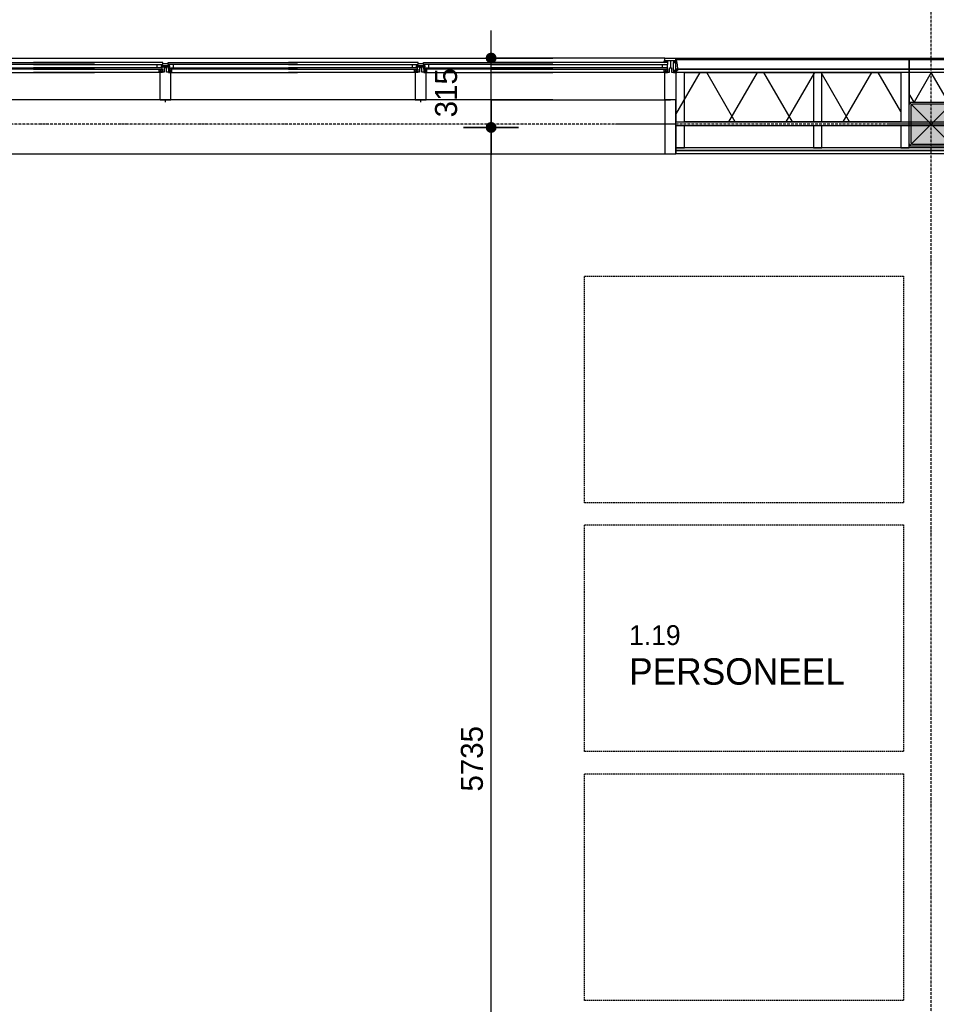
# Model space of a CAD drawing. Header units: millimetres. Extents: x -297000 to 504135, y -166520 to 252050.
# Tile 388 of 416: x 73433 to 77598, y 28627 to 33099. Entities that reach past the tile are written whole.
import ezdxf

# ---------------------------------------------------------------- set-up
doc = ezdxf.new("R2010")
doc.units = ezdxf.units.MM
doc.header["$MEASUREMENT"] = 0
for name, pattern in [('ACAD_ISO10W100', [18, 12, -3, 0, -3]), ('CENTER', [50.8, 31.75, -6.35, 6.35, -6.35]), ('DASHED2', [0.375, 0.25, -0.125]), ('HIDDEN', [0.375, 0.25, -0.125])]:
    doc.linetypes.add(name, pattern=pattern)
doc.layers.get('Defpoints').update_dxf_attribs({"color": 6})
for name, color, linetype in [('010_D0050_D', 1, 'Continuous'), ('010_T0050_T', 4, 'Continuous'), ('040_AXPRI_B', 9, 'CENTER'), ('068_HATCH_H', 8, 'Continuous'), ('210_WALEX_E', 2, 'Continuous'), ('210_WALEX_G', 2, 'Continuous'), ('220_WALIN_E', 1, 'Continuous'), ('220_WALIN_G', 1, 'Continuous'), ('299_CONCR_H', 251, 'Continuous'), ('299_STEEL_G', 3, 'Continuous'), ('310_WINDO_E', 1, 'Continuous'), ('410_WAFEX_G', 1, 'Continuous'), ('420_WAFIN_G', 1, 'Continuous')]:
    doc.layers.add(name, color=color, linetype=linetype)
doc.styles.add('VMX 2 MEDIUM 50', font='unvr55w.TTF', dxfattribs={"height": 100})
doc.dimstyles.new('VMX 50', dxfattribs={"dimscale": 50, "dimtxt": 1, "dimasz": 1, "dimexe": 2, "dimexo": 2, "dimgap": 0.7, "dimtad": 1, "dimdec": 0, "dimdsep": 46, "dimtxsty": 'VMX 2 MEDIUM 50', "dimblk1": 'VMX-DIM-ARROW', "dimblk2": 'VMX-DIM-ARROW', "dimsah": 1, "dimcen": 1, "dimdle": 2, "dimse1": 1, "dimse2": 1, "dimclrd": 256, "dimclre": 256, "dimclrt": 256, "dimadec": 0, "dimazin": 0, "dimtm": 1e-09, "dimtfac": 1, "dimtdec": 0, "dimtmove": 2, "dimatfit": 2, "dimldrblk": 'VMX-DIM-ARROW', "dimfxl": 0, "dimtolj": 2, "dimlwd": -1, "dimarcsym": 0})

# ---------------------------------------------------------------- blocks, each defined once
blk = doc.blocks.new('VMX-DIM-ARROW')
h = blk.add_hatch(color=256)
edge = h.paths.add_edge_path()
edge.add_arc((0, 0), 0.5, 0, 360)
for p, q in [((0, 2.5), (0, -2.5)), ((-2.5, 0), (2.5, 0))]:
    blk.add_line(p, q)
blk = doc.blocks.new('*D229')
at = {"layer": '010_D0050_D'}
blk.add_line((77525, 35375), (76465, 35375), dxfattribs=at)
at = {"layer": 'Defpoints', "color": 0}
for p in [(76415, 35375), (76415, 32925), (77575, 32925)]:
    blk.add_point(p, dxfattribs=at)
at = {"layer": '010_D0050_D', "xscale": 50, "yscale": 50, "zscale": 50, "rotation": 180}
blk.add_blockref('VMX-DIM-ARROW', (76415, 35375), dxfattribs=at)
at = {"layer": '010_D0050_D', "xscale": 50, "yscale": 50, "zscale": 50}
blk.add_blockref('VMX-DIM-ARROW', (77575, 35375), dxfattribs=at)
at = {"layer": '010_D0050_D', "insert": (76995, 35461.9), "char_height": 100, "attachment_point": 5, "style": 'VMX 2 MEDIUM 50'}
blk.add_mtext('\\A2;1160', dxfattribs=at)
blk = doc.blocks.new('*D230')
at = {"layer": '010_D0050_D'}
blk.add_line((76365, 35375), (72985, 35375), dxfattribs=at)
at = {"layer": 'Defpoints', "color": 0}
for p in [(72935, 35375), (72935, 32926), (76415, 32925)]:
    blk.add_point(p, dxfattribs=at)
at = {"layer": '010_D0050_D', "xscale": 50, "yscale": 50, "zscale": 50, "rotation": 180}
blk.add_blockref('VMX-DIM-ARROW', (72935, 35375), dxfattribs=at)
at = {"layer": '010_D0050_D', "xscale": 50, "yscale": 50, "zscale": 50}
blk.add_blockref('VMX-DIM-ARROW', (76415, 35375), dxfattribs=at)
at = {"layer": '010_D0050_D', "insert": (74675, 35461.9), "char_height": 100, "attachment_point": 5, "style": 'VMX 2 MEDIUM 50'}
blk.add_mtext('\\A2;3480', dxfattribs=at)
blk = doc.blocks.new('*D228')
at = {"layer": '010_D0050_D'}
blk.add_line((71525, 35625), (95225, 35625), dxfattribs=at)
at = {"layer": 'Defpoints', "color": 0}
for p in [(95275, 35625), (71475, 32925), (95275, 32925)]:
    blk.add_point(p, dxfattribs=at)
at = {"layer": '010_D0050_D', "xscale": 50, "yscale": 50, "zscale": 50, "rotation": 180}
blk.add_blockref('VMX-DIM-ARROW', (71475, 35625), dxfattribs=at)
at = {"layer": '010_D0050_D', "xscale": 50, "yscale": 50, "zscale": 50}
blk.add_blockref('VMX-DIM-ARROW', (95275, 35625), dxfattribs=at)
at = {"layer": '010_D0050_D', "insert": (83375, 35711.9), "char_height": 100, "attachment_point": 5, "style": 'VMX 2 MEDIUM 50'}
blk.add_mtext('\\A2;23800', dxfattribs=at)
blk = doc.blocks.new('*D233')
at = {"layer": '010_D0050_D'}
blk.add_line((77625, 35375), (78685, 35375), dxfattribs=at)
at = {"layer": 'Defpoints', "color": 0}
for p in [(78735, 35375), (78735, 33425), (77575, 30483)]:
    blk.add_point(p, dxfattribs=at)
at = {"layer": '010_D0050_D', "xscale": 50, "yscale": 50, "zscale": 50, "rotation": 180}
blk.add_blockref('VMX-DIM-ARROW', (77575, 35375), dxfattribs=at)
at = {"layer": '010_D0050_D', "xscale": 50, "yscale": 50, "zscale": 50}
blk.add_blockref('VMX-DIM-ARROW', (78735, 35375), dxfattribs=at)
at = {"layer": '010_D0050_D', "insert": (78155, 35461.9), "char_height": 100, "attachment_point": 5, "style": 'VMX 2 MEDIUM 50'}
blk.add_mtext('\\A2;1160', dxfattribs=at)
blk = doc.blocks.new('*D397')
at = {"layer": '010_D0050_D'}
blk.add_line((75575.1, 26925), (75575.1, 32560), dxfattribs=at)
at = {"layer": 'Defpoints', "color": 0}
for p in [(75575.1, 32610), (76290.1, 32610), (75825.1, 26875)]:
    blk.add_point(p, dxfattribs=at)
at = {"layer": '010_D0050_D', "xscale": 50, "yscale": 50, "zscale": 50}
for p, rotation in [((75575.1, 32610), 90), ((75575.1, 26875), 270)]:
    blk.add_blockref('VMX-DIM-ARROW', p, dxfattribs=dict(at, rotation=rotation))
at = {"layer": '010_D0050_D', "insert": (75488.2, 29742.5), "char_height": 100, "attachment_point": 5, "rotation": 90, "style": 'VMX 2 MEDIUM 50'}
blk.add_mtext('\\A2;5735', dxfattribs=at)
blk = doc.blocks.new('*D398')
at = {"layer": '010_D0050_D'}
blk.add_line((75575.1, 32660), (75575.1, 32875), dxfattribs=at)
at = {"layer": 'Defpoints', "color": 0}
for p in [(75575.1, 32925), (76415, 32925), (76390, 32610)]:
    blk.add_point(p, dxfattribs=at)
at = {"layer": '010_D0050_D', "xscale": 50, "yscale": 50, "zscale": 50}
for p, rotation in [((75575.1, 32925), 90), ((75575.1, 32610), 270)]:
    blk.add_blockref('VMX-DIM-ARROW', p, dxfattribs=dict(at, rotation=rotation))
at = {"layer": '010_D0050_D', "insert": (75370.7, 32767.5), "char_height": 100, "attachment_point": 5, "rotation": 90, "style": 'VMX 2 MEDIUM 50'}
blk.add_mtext('\\A2;315', dxfattribs=at)
blk = doc.blocks.new('GRID01')
at = {"layer": '040_AXPRI_B', "linetype": 'ACAD_ISO10W100'}
for p, q in [((-17400, -3742), (-17400, 26942)), ((3749.9, 23200), (-26942, 23200))]:
    blk.add_line(p, q, dxfattribs=at)
blk = doc.blocks.new('K200x200x8+BETON')
at = {"layer": '299_CONCR_H'}
h = blk.add_hatch(color=256, dxfattribs=at)
edge = h.paths.add_edge_path()
edge.add_line((-92, -84), (-92, 84))
edge.add_arc((-84, 84), 8, 90, 180, ccw=False)
edge.add_line((-84, 92), (84, 92))
edge.add_arc((84, 84), 8, 0, 90, ccw=False)
edge.add_line((92, 84), (92, -84))
edge.add_arc((84, -84), 8, -90, 0, ccw=False)
edge.add_line((84, -92), (-84, -92))
edge.add_arc((-84, -84), 8, 180, 270, ccw=False)
at = {"layer": '299_STEEL_G'}
for points in [[(-100, -88), (-100, 88, -0.414214), (-88, 100), (88, 100, -0.414214), (100, 88), (100, -88, -0.414214), (88, -100), (-88, -100, -0.414214)], [(-92, -84), (-92, 84, -0.414214), (-84, 92), (84, 92, -0.414214), (92, 84), (92, -84, -0.414214), (84, -92), (-84, -92, -0.414214)]]:
    blk.add_lwpolyline(points, format="xyb", close=True, dxfattribs=at)
at = {"layer": 'Defpoints'}
blk.add_lwpolyline([(-100, 100), (100, 100), (100, -100), (-100, -100)], close=True, dxfattribs=at)
for points in [[(100, -100), (-100, 100)], [(100, 100), (-100, -100)]]:
    blk.add_lwpolyline(points, dxfattribs=at)
blk = doc.blocks.new('GEVEL_hsb opbouw tussen')
at = {"layer": '068_HATCH_H'}
blk.add_lwpolyline([(100, 38.2), (77.9, 0), (0, 135), (-77.9, 0), (-100, 38.2)], dxfattribs=at)
at = {"layer": '210_WALEX_E', "color": 1}
blk.add_lwpolyline([(-100, 135), (-100, 0), (100, 0), (100, 135), (-100, 135)], dxfattribs=at)
at = {"layer": '210_WALEX_G', "color": 8}
blk.add_lwpolyline([(100, 149), (-100, 149), (-100, 194), (100, 194)], close=True, dxfattribs=at)
at = {"layer": '210_WALEX_G', "linetype": 'DASHED2', "ltscale": 0.5}
blk.add_lwpolyline([(-100, 151), (100, 151)], dxfattribs=at)
at = {"layer": '210_WALEX_G'}
blk.add_lwpolyline([(-100, 149), (100, 149), (100, 135), (-100, 135)], close=True, dxfattribs=at)
at = {"layer": '410_WAFEX_G'}
blk.add_lwpolyline([(-100, 200), (100, 200), (100, 194), (-100, 194)], close=True, dxfattribs=at)
blk = doc.blocks.new('ALCOA_gevel')
at = {"layer": '310_WINDO_E', "color": 8}
blk.add_line((234, -25), (234, -600), dxfattribs=at)
blk.add_line((234, -25), (234, -600), dxfattribs=at)
blk.add_line((234, -25), (234, -600), dxfattribs=at)
blk.add_line((234, -25), (234, -600), dxfattribs=at)
for points in [[(110, -600), (110, 600)], [(234, 25), (234, 600)], [(300, 600), (300, -600)], [(234, 13.5), (234, 28.5), (249, 28.5), (249, 13.5), (234, 13.5)], [(234, 13.5), (249, 28.5)], [(234, 28.5), (249, 13.5)], [(275.5, 12), (275.5, -12)], [(234, -13.5), (234, -28.5), (249, -28.5), (249, -13.5), (234, -13.5)], [(234, -13.5), (249, -28.5)], [(234, -28.5), (249, -13.5)], [(234, -25), (234, -600)]]:
    blk.add_lwpolyline(points, dxfattribs=at)
at = {"layer": '310_WINDO_E'}
for points in [[(249, 600), (249, 14.2), (255, 14.2), (255, 600)], [(271, 600), (271, 12), (280, 12), (280, 600)], [(255, 37), (271, 37)], [(255, 14.2), (271, 14.2)], [(249, -600), (249, -14.2), (255, -14.2), (255, -600)], [(255, -14.2), (271, -14.2)], [(255, -37), (271, -37)], [(271, -600), (271, -12), (280, -12), (280, -600)]]:
    blk.add_lwpolyline(points, dxfattribs=at)
at = {"layer": '310_WINDO_E', "color": 2}
blk.add_lwpolyline([(112, -25), (234, -25), (234, -13.5), (236.5, -13.5), (236.5, -5), (255, -5), (255, 5), (236.5, 5), (236.5, 13.5), (234, 13.5), (234, 25), (112, 25, 0.414214), (110, 23), (110, -23, 0.414214)], format="xyb", close=True, dxfattribs=at)
blk.add_lwpolyline([(260.5, 20), (260.5, -20), (265.5, -20), (265.5, 20), (260.5, 20)], dxfattribs=at)
at = {"layer": 'Defpoints', "ltscale": 20}
blk.add_lwpolyline([(100, 0), (110, 0)], dxfattribs=at)
blk = doc.blocks.new('ALCOA_raam_diep')
at = {"layer": '220_WALIN_E'}
for points in [[(110, 1690), (-135, 1690), (-135, 1740), (110, 1740), (110, 1690)], [(110, -1690), (-135, -1690), (-135, -1740), (110, -1740), (110, -1690)]]:
    blk.add_lwpolyline(points, dxfattribs=at)
at = {"layer": '220_WALIN_G', "color": 8}
blk.add_lwpolyline([(-135, 1690), (-135, -1690)], dxfattribs=at)
at = {"layer": '310_WINDO_E', "color": 8}
for p, q in [((234, 1690), (234, 902)), ((234, 1690), (234, 902)), ((234, 1690), (234, 902)), ((234, 1690), (234, 902)), ((234, -1690), (234, -902)), ((234, -1690), (234, -902)), ((234, -1690), (234, -902)), ((234, -1690), (234, -902))]:
    blk.add_line(p, q, dxfattribs=at)
at = {"layer": '310_WINDO_E'}
for points in [[(280, 1743.5), (252, 1746.5), (244, 1746.5), (244, 1728.5), (280, 1728.5), (280, 1743.5)], [(249, 902), (249, 1700.8), (255, 1700.8), (255, 902)], [(255, 1700.8), (271, 1700.8)], [(271, 902), (271, 1703), (280, 1703), (280, 902)], [(255, 1678), (271, 1678)], [(249, -902), (249, -1700.8), (255, -1700.8), (255, -902)], [(271, -902), (271, -1703), (280, -1703), (280, -902)], [(255, -1678), (271, -1678)], [(280, -1743.5), (252, -1746.5), (244, -1746.5), (244, -1728.5), (280, -1728.5), (280, -1743.5)], [(255, -1700.8), (271, -1700.8)]]:
    blk.add_lwpolyline(points, dxfattribs=at)
at = {"layer": '310_WINDO_E', "color": 2}
for points in [[(112, 1690), (234, 1690), (234, 1701.5), (236.5, 1701.5), (236.5, 1710), (255, 1710), (255, 1720), (236.5, 1720), (236.5, 1728.5), (234, 1728.5), (234, 1740), (112, 1740, 0.414214), (110, 1738), (110, 1692, 0.414214)], [(112, -1690), (234, -1690), (234, -1701.5), (236.5, -1701.5), (236.5, -1710), (255, -1710), (255, -1720), (236.5, -1720), (236.5, -1728.5), (234, -1728.5), (234, -1740), (112, -1740, -0.414214), (110, -1738), (110, -1692, -0.414214)]]:
    blk.add_lwpolyline(points, format="xyb", close=True, dxfattribs=at)
at = {"layer": '310_WINDO_E', "color": 8}
for points in [[(110, 902), (110, 1715)], [(234, 1728.5), (234, 1743.5), (244, 1743.5), (244, 1728.5), (234, 1728.5)], [(234, 1728.5), (244, 1743.5)], [(234, 1743.5), (244, 1728.5)], [(234, 1701.5), (234, 1686.5), (249, 1686.5), (249, 1701.5), (234, 1701.5)], [(234, 1701.5), (249, 1686.5)], [(234, 1686.5), (249, 1701.5)], [(280, 1728.5), (280, 1743.5), (287.5, 1743.5), (287.5, 1728.5), (280, 1728.5)], [(280, 1728.5), (287.5, 1743.5)], [(280, 1743.5), (287.5, 1728.5)], [(280, 1701.5), (280, 1686.5), (287.5, 1686.5), (287.5, 1701.5), (280, 1701.5)], [(280, 1701.5), (287.5, 1686.5)], [(280, 1686.5), (287.5, 1701.5)], [(234, 1690), (234, 902)], [(300, 1690), (300, 902)], [(110, -902), (110, -1715)], [(234, -1690), (234, -902)], [(300, -1690), (300, -902)], [(234, -1701.5), (234, -1686.5), (249, -1686.5), (249, -1701.5), (234, -1701.5)], [(234, -1701.5), (249, -1686.5)], [(234, -1686.5), (249, -1701.5)], [(280, -1701.5), (280, -1686.5), (287.5, -1686.5), (287.5, -1701.5), (280, -1701.5)], [(280, -1701.5), (287.5, -1686.5)], [(280, -1686.5), (287.5, -1701.5)], [(234, -1728.5), (234, -1743.5), (244, -1743.5), (244, -1728.5), (234, -1728.5)], [(234, -1728.5), (244, -1743.5)], [(234, -1743.5), (244, -1728.5)], [(280, -1728.5), (280, -1743.5), (287.5, -1743.5), (287.5, -1728.5), (280, -1728.5)], [(280, -1728.5), (287.5, -1743.5)], [(280, -1743.5), (287.5, -1728.5)]]:
    blk.add_lwpolyline(points, dxfattribs=at)
at = {"layer": '310_WINDO_E', "color": 2}
for points in [[(287.5, 1715), (255, 1715)], [(287.5, 1690), (300, 1690), (300, 1740), (287.5, 1740), (287.5, 1690)], [(287.5, -1690), (300, -1690), (300, -1740), (287.5, -1740), (287.5, -1690)], [(287.5, -1715), (255, -1715)]]:
    blk.add_lwpolyline(points, dxfattribs=at)
for p in [(0, 580), (0, -580)]:
    blk.add_blockref('ALCOA_gevel', p)
blk = doc.blocks.new('1006_X-01.01')
at = {"layer": '068_HATCH_H'}
h = blk.add_hatch(dxfattribs=at)
h.set_pattern_fill('LINE', color=256, scale=1800, angle=60, style=0)
h.set_pattern_definition([(60, (4703.03, 23210), (-194.856, 112.5), [])])
h.paths.add_polyline_path([(4678, 23435), (5662, 23435), (5662, 23210), (4678, 23210)])
h.paths.add_polyline_path([(4640, 23435), (4640, 23210), (4678, 23210), (4678, 23435)])
h = blk.add_hatch(dxfattribs=at)
h.set_pattern_fill('LINE', color=256, scale=1800, angle=300, style=0)
h.set_pattern_definition([(300, (4703.03, 23210), (194.856, 112.5), [])])
h.paths.add_polyline_path([(4678, 23435), (5662, 23435), (5662, 23210), (4678, 23210)])
at = {"layer": '210_WALEX_E', "color": 1}
blk.add_lwpolyline([(4678, 23435), (5662, 23435), (5662, 23210), (4678, 23210), (4678, 23435)], dxfattribs=at)
at = {"layer": '210_WALEX_E', "color": 8, "linetype": 'HIDDEN', "ltscale": 25}
for points in [[(5674, 21480), (4224, 21480), (4224, 22510), (5674, 22510)], [(5674, 20350), (4224, 20350), (4224, 21380), (5674, 21380)], [(5674, 19220), (4224, 19220), (4224, 20250), (5674, 20250)]]:
    blk.add_lwpolyline(points, close=True, dxfattribs=at)
at = {"layer": '210_WALEX_G', "color": 8}
blk.add_lwpolyline([(5700, 23449), (4640, 23449), (4640, 23494), (5700, 23494)], close=True, dxfattribs=at)
at = {"layer": '210_WALEX_G', "linetype": 'DASHED2', "ltscale": 0.5}
blk.add_lwpolyline([(4640, 23451), (5700, 23451)], dxfattribs=at)
at = {"layer": '210_WALEX_G'}
blk.add_lwpolyline([(4640, 23449), (5700, 23449), (5700, 23435), (4640, 23435)], close=True, dxfattribs=at)
for points in [[(4640, 23435), (4640, 23210), (4678, 23210), (4678, 23435), (4640, 23435)], [(5265, 23435), (5265, 23210), (5303, 23210), (5303, 23435), (5265, 23435)], [(5662, 23435), (5662, 23210), (5700, 23210), (5700, 23435), (5662, 23435)], [(4640, 23210), (8650, 23210), (8650, 23192), (4640, 23192), (4640, 23210)], [(4640, 23192), (4640, 23092), (4678, 23092), (4678, 23192), (4640, 23192)], [(5265, 23192), (5265, 23092), (5303, 23092), (5303, 23192), (5265, 23192)], [(5662, 23192), (5662, 23092), (5700, 23092), (5700, 23192), (5662, 23192)]]:
    blk.add_lwpolyline(points, dxfattribs=at)
at = {"layer": '410_WAFEX_G'}
blk.add_lwpolyline([(4640, 23500), (5700, 23500), (5700, 23494), (4640, 23494)], close=True, dxfattribs=at)
at = {"layer": '420_WAFIN_G'}
for points in [[(8650, 23092), (4640, 23092), (4640, 23079.5), (8650, 23079.5), (8650, 23092)], [(8650, 23079.5), (4640, 23079.5), (4640, 23067), (8650, 23067), (8650, 23079.5)]]:
    blk.add_lwpolyline(points, dxfattribs=at)
at = {"layer": 'Defpoints'}
for points in [[(4640, 23200), (4365, 23200)], [(5900, 23200), (5600, 23200)]]:
    blk.add_lwpolyline(points, dxfattribs=at)
for name, p in [('GRID01', (23200, 0)), ('GEVEL_hsb opbouw tussen', (5800, 23300)), ('K200x200x8+BETON', (5800, 23200))]:
    blk.add_blockref(name, p)
at = {"rotation": 90}
blk.add_blockref('ALCOA_raam_diep', (2900, 23200), dxfattribs=at)

msp = doc.modelspace()

# ---------------------------------------------------------------- block references
msp.add_blockref('1006_X-01.01', (71775, 9425))

# ---------------------------------------------------------------- texts
at = {"layer": '010_T0050_T', "insert": (76201.8, 30349.2), "char_height": 120, "attachment_point": 1, "style": 'VMX 2 MEDIUM 50'}
msp.add_mtext('{\\H0.75x;1.19\\P}PERSONEEL{\\H0.75004x; }', dxfattribs=at)

# ---------------------------------------------------------------- dimensions: what is measured, and where the dimension line sits
at = {"layer": '010_D0050_D'}
for base, p1, p2, picture, middle in [((95275, 35625), (71475, 32925), (95275, 32925), '*D228', (83375, 35711.9)), ((72935, 35375), (76415, 32925), (72935, 32926), '*D230', (74675, 35461.9)), ((76415, 35375), (77575, 32925), (76415, 32925), '*D229', (76995, 35461.9)), ((78735, 35375), (77575, 30483), (78735, 33425), '*D233', (78155, 35461.9))]:
    dim = msp.add_linear_dim(base=base, p1=p1, p2=p2, dimstyle='VMX 50', dxfattribs=at)
    dim.commit()
    dim.dimension.update_dxf_attribs({"geometry": picture, "text_midpoint": middle})
for base, p1, p2, picture, middle in [((75575.1, 32925), (76390, 32610), (76415, 32925), '*D398', (75370.7, 32767.5)), ((75575.1, 32610), (75825.1, 26875), (76290.1, 32610), '*D397', (75488.2, 29742.5))]:
    dim = msp.add_linear_dim(base=base, p1=p1, p2=p2, angle=90, dimstyle='VMX 50', dxfattribs=at)
    dim.commit()
    dim.dimension.update_dxf_attribs({"geometry": picture, "text_midpoint": middle})

doc.saveas('drawing.dxf')
